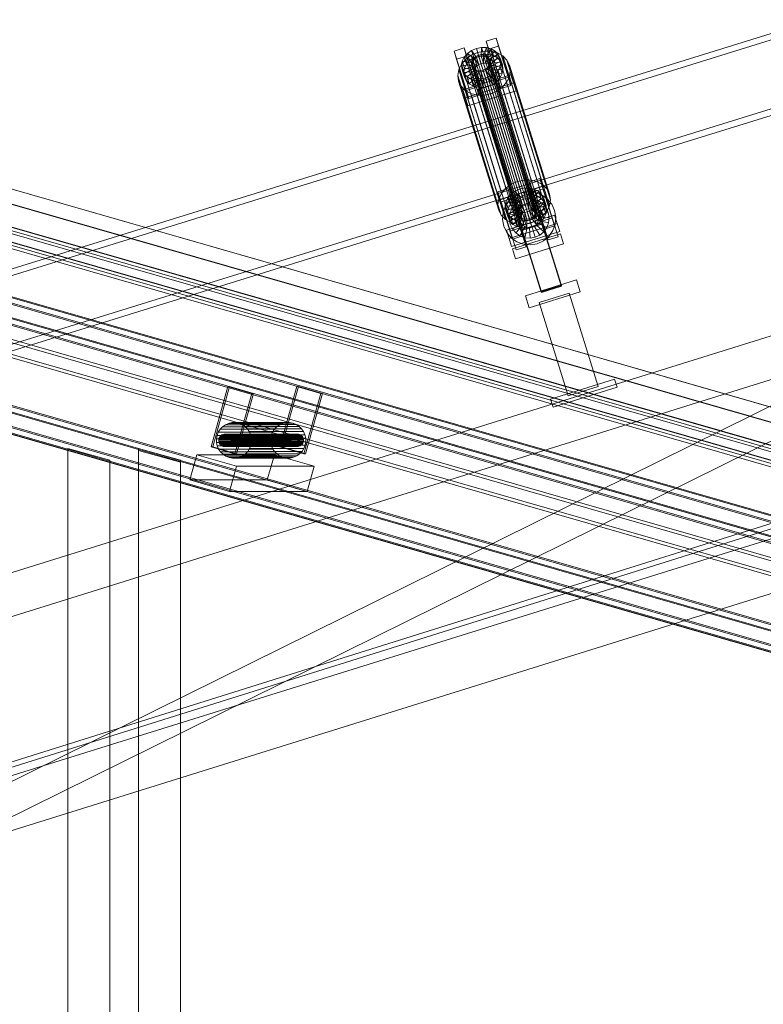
# Model space of a CAD drawing. Header units: millimetres. Extents: x -2233 to 61924, y -68080 to 6847.
# Tile 716 of 1022: x 20576 to 21286, y 1570 to 2510. Entities that reach past the tile are written whole.
import ezdxf

# ---------------------------------------------------------------- set-up
doc = ezdxf.new("R2010")
doc.units = ezdxf.units.MM
for name, color, linetype, lineweight in [('COTAS_P', 1, 'Continuous', 0), ('lateral_C02', 7, 'Continuous', 0), ('lateral_C10', 7, 'Continuous', 0)]:
    doc.layers.add(name, color=color, linetype=linetype, lineweight=lineweight)
doc.dimstyles.new('R19_100', dxfattribs={"dimtxt": 250, "dimasz": 150, "dimexe": 150, "dimexo": 80, "dimgap": 100, "dimtad": 1, "dimtih": 1, "dimtoh": 1, "dimdsep": 46, "dimcen": 0.09, "dimadec": 0, "dimazin": 0, "dimtfac": 1, "dimtdec": 4, "dimtofl": 0, "dimtmove": 0, "dimatfit": 3, "dimfxl": 1, "dimtolj": 1, "dimtzin": 0, "dimarcsym": 0})

# ---------------------------------------------------------------- blocks, each defined once
blk = doc.blocks.new('DIM_R27_4')
at = {"layer": 'COTAS_P'}
for p, q in [((15248.37, 1279.09), (24311.82, 4109.09)), ((24311.82, 4109.09), (24155.23, 4107.34)), ((24311.82, 4109.09), (24182.05, 4021.43)), ((24580.07, 3250), (24311.82, 4109.09)), ((15248.37, 1279.09), (15378.14, 1366.76)), ((15248.37, 1279.09), (15404.97, 1280.85)), ((15516.62, 420), (15248.37, 1279.09))]:
    blk.add_line(p, q, dxfattribs=at)
blk.add_text('9495 P', height=250, rotation=17.34062, dxfattribs=at).set_placement((19750.29, 2789.55))

msp = doc.modelspace()

# ---------------------------------------------------------------- linework, layer by layer
at = {"layer": 'lateral_C02'}
for p, q in [((15575.415, 232.817), (24634.01, 3078.273)), ((15576.913, 228.047), (24635.508, 3073.503)), ((21968.557, 2706.282), (21032.6, 2415.788)), ((21034.379, 2410.057), (21970.336, 2700.552)), ((21053.003, 2350.052), (21988.96, 2640.547)), ((21990.738, 2634.816), (21054.781, 2344.322)), ((21021.273, 2489.231), (21030.818, 2492.212)), ((21030.818, 2492.212), (21033.199, 2484.543)), ((21042.569, 2454.69), (21030.818, 2492.212)), ((20990.727, 2479.694), (21000.273, 2482.674)), ((21000.273, 2482.674), (21002.653, 2475.005)), ((21012.023, 2445.152), (21000.273, 2482.674)), ((21007.386, 2480.306), (21011.922, 2482.278)), ((21011.922, 2482.278), (21016.775, 2483.238)), ((21014.37, 2474.461), (21011.922, 2482.278)), ((21011.922, 2482.278), (21013.962, 2475.705)), ((21016.669, 2474.916), (21016.775, 2483.238)), ((21016.775, 2483.238), (21021.613, 2483.12)), ((21016.775, 2483.238), (21018.815, 2476.664)), ((21018.961, 2474.86), (21021.613, 2483.12)), ((21021.09, 2474.297), (21026.109, 2481.932)), ((21023.653, 2481.562), (21021.273, 2489.231)), ((21021.273, 2489.231), (21033.023, 2451.709)), ((21021.613, 2483.12), (21026.109, 2481.932)), ((21021.613, 2483.12), (21023.654, 2476.546)), ((21033.199, 2484.543), (21023.653, 2481.562)), ((21026.109, 2481.932), (21029.954, 2479.756)), ((21026.109, 2481.932), (21028.149, 2475.359)), ((21033.199, 2484.543), (21044.949, 2447.02)), ((20993.108, 2472.025), (20990.727, 2479.694)), ((20990.727, 2479.694), (21002.478, 2442.171)), ((21002.653, 2475.005), (20993.108, 2472.025)), ((20998.541, 2469.948), (21000.46, 2473.924)), ((21000.46, 2473.924), (21003.477, 2477.457)), ((21008.941, 2470.504), (21000.46, 2473.924)), ((21000.46, 2473.924), (21002.5, 2467.35)), ((21001.786, 2472.071), (21007.012, 2475.881)), ((21002.653, 2475.005), (21014.404, 2437.483)), ((21003.477, 2477.457), (21007.386, 2480.306)), ((21010.37, 2472.177), (21003.477, 2477.457)), ((21003.477, 2477.457), (21005.517, 2470.883)), ((21009.427, 2473.733), (21005.517, 2470.883)), ((21007.012, 2475.881), (21013.076, 2478.516)), ((21007.012, 2475.881), (21045.267, 2352.626)), ((21012.222, 2473.527), (21007.386, 2480.306)), ((21007.386, 2480.306), (21009.427, 2473.733)), ((21008.601, 2471.599), (21010.03, 2473.273)), ((21013.962, 2475.705), (21009.427, 2473.733)), ((21009.427, 2473.733), (21014.262, 2466.953)), ((21010.03, 2473.273), (21011.882, 2474.623)), ((21010.03, 2473.273), (21054.405, 2330.298)), ((21012.222, 2473.527), (21010.37, 2472.177)), ((21011.882, 2474.623), (21014.03, 2475.557)), ((21011.882, 2474.623), (21056.257, 2331.647)), ((21014.37, 2474.461), (21012.222, 2473.527)), ((21014.262, 2466.953), (21012.222, 2473.527)), ((21013.076, 2478.516), (21019.563, 2479.799)), ((21013.076, 2478.516), (21051.33, 2355.262)), ((21018.815, 2476.664), (21013.962, 2475.705)), ((21013.962, 2475.705), (21016.41, 2467.887)), ((21014.03, 2475.557), (21016.329, 2476.011)), ((21014.03, 2475.557), (21058.405, 2332.581)), ((21016.669, 2474.916), (21014.37, 2474.461)), ((21016.41, 2467.887), (21014.37, 2474.461)), ((21016.329, 2476.011), (21018.621, 2475.955)), ((21016.329, 2476.011), (21060.704, 2333.036)), ((21018.961, 2474.86), (21016.669, 2474.916)), ((21018.709, 2468.342), (21016.669, 2474.916)), ((21018.621, 2475.955), (21020.75, 2475.393)), ((21018.621, 2475.955), (21062.996, 2332.98)), ((21018.815, 2476.664), (21018.709, 2468.342)), ((21023.654, 2476.546), (21018.815, 2476.664)), ((21021.09, 2474.297), (21018.961, 2474.86)), ((21021.001, 2468.286), (21018.961, 2474.86)), ((21019.563, 2479.799), (21026.031, 2479.642)), ((21019.563, 2479.799), (21057.817, 2356.545)), ((21020.75, 2475.393), (21022.572, 2474.362)), ((21020.75, 2475.393), (21065.126, 2332.417)), ((21023.654, 2476.546), (21021.001, 2468.286)), ((21022.912, 2473.266), (21021.09, 2474.297)), ((21023.13, 2467.724), (21021.09, 2474.297)), ((21022.572, 2474.362), (21023.961, 2472.933)), ((21022.572, 2474.362), (21066.947, 2331.387)), ((21022.912, 2473.266), (21029.954, 2479.756)), ((21024.301, 2471.838), (21022.912, 2473.266)), ((21024.952, 2466.693), (21022.912, 2473.266)), ((21028.149, 2475.359), (21023.13, 2467.724)), ((21035.404, 2444.04), (21023.653, 2481.562)), ((21028.149, 2475.359), (21023.654, 2476.546)), ((21023.961, 2472.933), (21024.824, 2471.204)), ((21023.961, 2472.933), (21068.337, 2329.958)), ((21024.301, 2471.838), (21032.888, 2476.74)), ((21031.995, 2473.183), (21024.952, 2466.693)), ((21034.71, 2473.089), (21025.164, 2470.108)), ((21026.031, 2479.642), (21032.041, 2478.054)), ((21026.031, 2479.642), (21064.286, 2356.387)), ((21031.995, 2473.183), (21028.149, 2475.359)), ((21029.954, 2479.756), (21032.888, 2476.74)), ((21029.954, 2479.756), (21031.995, 2473.183)), ((21034.928, 2470.166), (21031.995, 2473.183)), ((21032.041, 2478.054), (21037.182, 2475.145)), ((21032.041, 2478.054), (21070.296, 2354.799)), ((21032.888, 2476.74), (21034.71, 2473.089)), ((21032.888, 2476.74), (21034.928, 2470.166)), ((21036.75, 2466.515), (21034.71, 2473.089)), ((21034.71, 2473.089), (21035.296, 2469.051)), ((21037.182, 2475.145), (21041.104, 2471.112)), ((21037.182, 2475.145), (21075.437, 2351.89)), ((21004.858, 2434.502), (20993.108, 2472.025)), ((20995.187, 2462.032), (20997.753, 2467.348)), ((20997.753, 2467.348), (21001.786, 2472.071)), ((20997.753, 2467.348), (21036.007, 2344.093)), ((20997.851, 2465.8), (20998.541, 2469.948)), ((21007.705, 2466.655), (20997.851, 2465.8)), ((20997.851, 2465.8), (20999.891, 2459.226)), ((20998.437, 2461.763), (20997.851, 2465.8)), ((21007.982, 2464.743), (20998.437, 2461.763)), ((21008.032, 2468.62), (20998.541, 2469.948)), ((20998.541, 2469.948), (21000.581, 2463.374)), ((21000.581, 2463.374), (20999.891, 2459.226)), ((21008.845, 2463.014), (21000.259, 2458.111)), ((21002.5, 2467.35), (21000.581, 2463.374)), ((21000.581, 2463.374), (21010.072, 2462.047)), ((21001.786, 2472.071), (21040.041, 2348.816)), ((21005.517, 2470.883), (21002.5, 2467.35)), ((21002.5, 2467.35), (21010.981, 2463.93)), ((21005.517, 2470.883), (21012.41, 2465.604)), ((21007.365, 2467.751), (21007.692, 2469.716)), ((21007.642, 2465.839), (21007.365, 2467.751)), ((21007.365, 2467.751), (21051.74, 2324.776)), ((21008.505, 2464.109), (21007.642, 2465.839)), ((21007.642, 2465.839), (21052.018, 2322.863)), ((21007.692, 2469.716), (21008.601, 2471.599)), ((21007.692, 2469.716), (21052.067, 2326.741)), ((21008.032, 2468.62), (21007.705, 2466.655)), ((21009.745, 2460.082), (21007.705, 2466.655)), ((21007.705, 2466.655), (21007.982, 2464.743)), ((21010.023, 2458.17), (21007.982, 2464.743)), ((21007.982, 2464.743), (21008.845, 2463.014)), ((21008.941, 2470.504), (21008.032, 2468.62)), ((21010.072, 2462.047), (21008.032, 2468.62)), ((21009.895, 2462.68), (21008.505, 2464.109)), ((21008.505, 2464.109), (21052.881, 2321.134)), ((21008.601, 2471.599), (21052.976, 2328.624)), ((21010.886, 2456.44), (21008.845, 2463.014)), ((21008.845, 2463.014), (21010.235, 2461.585)), ((21010.37, 2472.177), (21008.941, 2470.504)), ((21010.981, 2463.93), (21008.941, 2470.504)), ((21010.072, 2462.047), (21010.981, 2463.93)), ((21012.41, 2465.604), (21010.37, 2472.177)), ((21010.981, 2463.93), (21012.41, 2465.604)), ((21012.41, 2465.604), (21014.262, 2466.953)), ((21014.262, 2466.953), (21016.41, 2467.887)), ((21016.41, 2467.887), (21018.709, 2468.342)), ((21018.709, 2468.342), (21021.001, 2468.286)), ((21022.437, 2463.77), (21020.585, 2462.42)), ((21021.001, 2468.286), (21023.13, 2467.724)), ((21023.866, 2465.443), (21022.437, 2463.77)), ((21022.437, 2463.77), (21066.812, 2320.794)), ((21022.777, 2462.674), (21024.206, 2464.348)), ((21023.13, 2467.724), (21024.952, 2466.693)), ((21024.775, 2467.327), (21023.866, 2465.443)), ((21023.866, 2465.443), (21068.241, 2322.468)), ((21024.206, 2464.348), (21025.115, 2466.231)), ((21024.206, 2464.348), (21032.687, 2460.928)), ((21026.246, 2457.774), (21024.206, 2464.348)), ((21025.164, 2470.108), (21024.301, 2471.838)), ((21026.342, 2465.264), (21024.301, 2471.838)), ((21025.102, 2469.291), (21024.775, 2467.327)), ((21024.775, 2467.327), (21069.15, 2324.351)), ((21024.824, 2471.204), (21025.102, 2469.291)), ((21069.2, 2328.228), (21024.824, 2471.204)), ((21024.952, 2466.693), (21026.342, 2465.264)), ((21025.102, 2469.291), (21069.477, 2326.316)), ((21025.115, 2466.231), (21025.442, 2468.196)), ((21025.115, 2466.231), (21034.606, 2464.904)), ((21027.155, 2459.657), (21025.115, 2466.231)), ((21025.164, 2470.108), (21027.204, 2463.534)), ((21025.442, 2468.196), (21025.164, 2470.108)), ((21025.442, 2468.196), (21035.296, 2469.051)), ((21027.482, 2461.622), (21025.442, 2468.196)), ((21034.928, 2470.166), (21026.342, 2465.264)), ((21026.342, 2465.264), (21027.204, 2463.534)), ((21027.204, 2463.534), (21036.75, 2466.515)), ((21027.204, 2463.534), (21027.482, 2461.622)), ((21034.606, 2464.904), (21032.687, 2460.928)), ((21035.296, 2469.051), (21034.606, 2464.904)), ((21034.606, 2464.904), (21036.646, 2458.33)), ((21036.75, 2466.515), (21034.928, 2470.166)), ((21035.296, 2469.051), (21037.336, 2462.478)), ((21037.336, 2462.478), (21036.75, 2466.515)), ((21041.104, 2471.112), (21043.539, 2466.231)), ((21041.104, 2471.112), (21079.358, 2347.858)), ((21043.539, 2466.231), (21044.322, 2460.834)), ((21081.794, 2342.977), (21043.539, 2466.231)), ((20994.265, 2456.487), (20995.187, 2462.032)), ((20995.048, 2451.09), (20994.265, 2456.487)), ((20994.265, 2456.487), (21032.52, 2333.233)), ((20995.187, 2462.032), (21033.442, 2338.778)), ((20998.437, 2461.763), (21000.477, 2455.189)), ((21000.259, 2458.111), (20998.437, 2461.763)), ((20999.125, 2442.841), (21044.943, 2457.147)), ((20999.891, 2459.226), (21009.745, 2460.082)), ((20999.891, 2459.226), (21000.477, 2455.189)), ((21000.259, 2458.111), (21002.299, 2451.538)), ((21003.192, 2455.095), (21000.259, 2458.111)), ((21000.477, 2455.189), (21010.023, 2458.17)), ((21000.477, 2455.189), (21002.299, 2451.538)), ((21002.299, 2451.538), (21010.886, 2456.44)), ((21010.235, 2461.585), (21003.192, 2455.095)), ((21003.192, 2455.095), (21005.233, 2448.521)), ((21007.038, 2452.919), (21003.192, 2455.095)), ((21005.233, 2448.521), (21012.275, 2455.011)), ((21012.056, 2460.554), (21007.038, 2452.919)), ((21009.078, 2446.345), (21014.097, 2453.98)), ((21009.745, 2460.082), (21010.072, 2462.047)), ((21010.023, 2458.17), (21009.745, 2460.082)), ((21011.716, 2461.65), (21009.895, 2462.68)), ((21009.895, 2462.68), (21054.27, 2319.705)), ((21010.886, 2456.44), (21010.023, 2458.17)), ((21012.275, 2455.011), (21010.235, 2461.585)), ((21010.235, 2461.585), (21012.056, 2460.554)), ((21012.275, 2455.011), (21010.886, 2456.44)), ((21014.186, 2459.991), (21011.533, 2451.731)), ((21013.846, 2461.087), (21011.716, 2461.65)), ((21011.716, 2461.65), (21056.092, 2318.674)), ((21014.097, 2453.98), (21012.056, 2460.554)), ((21012.056, 2460.554), (21014.186, 2459.991)), ((21014.097, 2453.98), (21012.275, 2455.011)), ((21013.573, 2445.158), (21016.226, 2453.418)), ((21016.138, 2461.031), (21013.846, 2461.087)), ((21013.846, 2461.087), (21058.221, 2318.112)), ((21016.226, 2453.418), (21014.097, 2453.98)), ((21016.226, 2453.418), (21014.186, 2459.991)), ((21014.186, 2459.991), (21016.478, 2459.936)), ((21018.436, 2461.486), (21016.138, 2461.031)), ((21016.138, 2461.031), (21060.513, 2318.056)), ((21018.518, 2453.362), (21016.226, 2453.418)), ((21016.478, 2459.936), (21016.372, 2451.613)), ((21016.478, 2459.936), (21018.777, 2460.39)), ((21018.518, 2453.362), (21016.478, 2459.936)), ((21020.585, 2462.42), (21018.436, 2461.486)), ((21018.436, 2461.486), (21062.812, 2318.51)), ((21020.817, 2453.817), (21018.518, 2453.362)), ((21018.777, 2460.39), (21020.925, 2461.324)), ((21018.777, 2460.39), (21021.225, 2452.573)), ((21020.817, 2453.817), (21018.777, 2460.39)), ((21020.585, 2462.42), (21064.96, 2319.444)), ((21022.965, 2454.751), (21020.817, 2453.817)), ((21023.265, 2445.999), (21020.817, 2453.817)), ((21020.925, 2461.324), (21022.777, 2462.674)), ((21020.925, 2461.324), (21025.76, 2454.545)), ((21022.965, 2454.751), (21020.925, 2461.324)), ((21025.76, 2454.545), (21021.225, 2452.573)), ((21022.777, 2462.674), (21029.67, 2457.394)), ((21024.817, 2456.1), (21022.777, 2462.674)), ((21024.817, 2456.1), (21022.965, 2454.751)), ((21027.8, 2447.971), (21022.965, 2454.751)), ((21026.246, 2457.774), (21024.817, 2456.1)), ((21031.71, 2450.821), (21024.817, 2456.1)), ((21029.67, 2457.394), (21025.76, 2454.545)), ((21025.76, 2454.545), (21027.8, 2447.971)), ((21027.155, 2459.657), (21026.246, 2457.774)), ((21034.727, 2454.354), (21026.246, 2457.774)), ((21027.482, 2461.622), (21027.155, 2459.657)), ((21036.646, 2458.33), (21027.155, 2459.657)), ((21037.336, 2462.478), (21027.482, 2461.622)), ((21032.687, 2460.928), (21029.67, 2457.394)), ((21029.67, 2457.394), (21031.71, 2450.821)), ((21031.71, 2450.821), (21034.727, 2454.354)), ((21032.687, 2460.928), (21034.727, 2454.354)), ((21042.569, 2454.69), (21033.023, 2451.709)), ((21034.727, 2454.354), (21036.646, 2458.33)), ((21036.646, 2458.33), (21037.336, 2462.478)), ((21043.4, 2455.289), (21040.835, 2449.974)), ((21044.949, 2447.02), (21042.569, 2454.69)), ((21044.322, 2460.834), (21043.4, 2455.289)), ((21043.4, 2455.289), (21081.655, 2332.035)), ((21044.322, 2460.834), (21082.577, 2337.58)), ((21044.943, 2457.147), (21047.323, 2449.478)), ((21047.391, 2449.33), (21044.943, 2457.147)), ((20997.484, 2446.209), (20995.048, 2451.09)), ((20995.048, 2451.09), (21033.303, 2327.836)), ((21001.405, 2442.177), (20997.484, 2446.209)), ((20997.484, 2446.209), (21035.738, 2322.955)), ((21047.323, 2449.478), (21001.505, 2435.171)), ((21047.391, 2449.33), (21001.573, 2435.023)), ((21002.299, 2451.538), (21005.233, 2448.521)), ((21012.023, 2445.152), (21002.478, 2442.171)), ((21005.233, 2448.521), (21009.078, 2446.345)), ((21007.038, 2452.919), (21009.078, 2446.345)), ((21011.533, 2451.731), (21007.038, 2452.919)), ((21009.078, 2446.345), (21013.573, 2445.158)), ((21011.533, 2451.731), (21013.573, 2445.158)), ((21016.372, 2451.613), (21011.533, 2451.731)), ((21014.404, 2437.483), (21012.023, 2445.152)), ((21013.573, 2445.158), (21018.412, 2445.04)), ((21013.64, 2443.3), (21032.731, 2449.262)), ((21032.807, 2449.018), (21013.716, 2443.057)), ((21021.225, 2452.573), (21016.372, 2451.613)), ((21016.372, 2451.613), (21018.412, 2445.04)), ((21018.412, 2445.04), (21018.518, 2453.362)), ((21018.412, 2445.04), (21023.265, 2445.999)), ((21021.225, 2452.573), (21023.265, 2445.999)), ((21023.265, 2445.999), (21027.8, 2447.971)), ((21027.8, 2447.971), (21031.71, 2450.821)), ((21036.801, 2445.251), (21031.575, 2441.441)), ((21032.731, 2449.262), (21032.807, 2449.018)), ((21093.124, 2255.857), (21032.731, 2449.262)), ((21032.807, 2449.018), (21093.2, 2255.613)), ((21033.023, 2451.709), (21035.404, 2444.04)), ((21035.404, 2444.04), (21044.949, 2447.02)), ((21040.835, 2449.974), (21036.801, 2445.251)), ((21036.801, 2445.251), (21075.056, 2321.996)), ((21040.835, 2449.974), (21079.089, 2326.719)), ((21047.323, 2449.478), (21049.771, 2441.661)), ((21049.771, 2441.661), (21047.391, 2449.33)), ((21001.505, 2435.171), (20999.125, 2442.841)), ((20999.125, 2442.841), (21001.573, 2435.023)), ((21006.546, 2439.268), (21001.405, 2442.177)), ((21001.405, 2442.177), (21039.66, 2318.922)), ((21003.953, 2427.354), (21001.505, 2435.171)), ((21001.573, 2435.023), (21003.953, 2427.354)), ((21002.478, 2442.171), (21004.858, 2434.502)), ((21003.953, 2427.354), (21049.771, 2441.661)), ((21004.858, 2434.502), (21014.404, 2437.483)), ((21012.556, 2437.68), (21006.546, 2439.268)), ((21006.546, 2439.268), (21044.801, 2316.013)), ((21019.025, 2437.522), (21012.556, 2437.68)), ((21012.556, 2437.68), (21050.811, 2314.426)), ((21013.716, 2443.057), (21013.64, 2443.3)), ((21074.033, 2249.895), (21013.64, 2443.3)), ((21074.109, 2249.652), (21013.716, 2443.057)), ((21025.512, 2438.805), (21019.025, 2437.522)), ((21019.025, 2437.522), (21057.279, 2314.268)), ((21031.575, 2441.441), (21025.512, 2438.805)), ((21025.512, 2438.805), (21063.766, 2315.551)), ((21031.575, 2441.441), (21069.83, 2318.187)), ((21032.6, 2415.788), (20096.643, 2125.293)), ((20098.422, 2119.563), (21034.379, 2410.057)), ((21053.003, 2350.052), (21032.6, 2415.788)), ((21032.6, 2415.788), (21034.379, 2410.057)), ((21034.379, 2410.057), (21054.781, 2344.322)), ((20117.046, 2059.557), (21053.003, 2350.052)), ((21045.267, 2352.626), (21040.041, 2348.816)), ((21051.33, 2355.262), (21045.267, 2352.626)), ((21057.817, 2356.545), (21051.33, 2355.262)), ((21064.286, 2356.387), (21057.817, 2356.545)), ((21062.928, 2355.021), (21072.473, 2358.001)), ((21065.308, 2347.352), (21062.928, 2355.021)), ((21062.928, 2355.021), (21074.679, 2317.498)), ((21070.296, 2354.799), (21064.286, 2356.387)), ((21074.854, 2350.332), (21065.308, 2347.352)), ((21075.437, 2351.89), (21070.296, 2354.799)), ((21072.473, 2358.001), (21074.854, 2350.332)), ((21084.224, 2320.479), (21072.473, 2358.001)), ((21074.854, 2350.332), (21086.604, 2312.81)), ((21079.358, 2347.858), (21075.437, 2351.89)), ((21054.781, 2344.322), (20118.824, 2053.827)), ((21032.382, 2345.483), (21041.928, 2348.464)), ((21034.763, 2337.814), (21032.382, 2345.483)), ((21032.382, 2345.483), (21044.133, 2307.961)), ((21036.007, 2344.093), (21033.442, 2338.778)), ((21044.308, 2340.795), (21034.763, 2337.814)), ((21040.041, 2348.816), (21036.007, 2344.093)), ((21041.928, 2348.464), (21044.308, 2340.795)), ((21053.678, 2310.941), (21041.928, 2348.464)), ((21042.115, 2339.713), (21045.132, 2343.246)), ((21043.673, 2337.288), (21048.764, 2341.536)), ((21044.308, 2340.795), (21056.059, 2303.272)), ((21045.132, 2343.246), (21049.042, 2346.096)), ((21052.025, 2337.967), (21045.132, 2343.246)), ((21045.132, 2343.246), (21047.172, 2336.673)), ((21048.764, 2341.536), (21054.781, 2344.322)), ((21049.042, 2346.096), (21053.577, 2348.068)), ((21053.877, 2339.317), (21049.042, 2346.096)), ((21049.042, 2346.096), (21051.082, 2339.522)), ((21055.617, 2341.494), (21051.082, 2339.522)), ((21053.577, 2348.068), (21058.43, 2349.027)), ((21056.025, 2340.251), (21053.577, 2348.068)), ((21053.577, 2348.068), (21055.617, 2341.494)), ((21054.781, 2344.322), (21061.314, 2345.455)), ((21060.47, 2342.454), (21055.617, 2341.494)), ((21055.617, 2341.494), (21058.065, 2333.677)), ((21058.324, 2340.705), (21056.025, 2340.251)), ((21058.324, 2340.705), (21058.43, 2349.027)), ((21060.616, 2340.649), (21058.324, 2340.705)), ((21060.364, 2334.131), (21058.324, 2340.705)), ((21058.43, 2349.027), (21063.269, 2348.909)), ((21058.43, 2349.027), (21060.47, 2342.454)), ((21060.47, 2342.454), (21060.364, 2334.131)), ((21065.309, 2342.336), (21060.47, 2342.454)), ((21060.616, 2340.649), (21063.269, 2348.909)), ((21062.745, 2340.087), (21060.616, 2340.649)), ((21062.656, 2334.076), (21060.616, 2340.649)), ((21061.314, 2345.455), (21067.918, 2344.859)), ((21065.309, 2342.336), (21062.656, 2334.076)), ((21062.745, 2340.087), (21067.764, 2347.722)), ((21063.269, 2348.909), (21067.764, 2347.722)), ((21063.269, 2348.909), (21065.309, 2342.336)), ((21064.567, 2339.056), (21071.609, 2345.546)), ((21069.804, 2341.148), (21064.785, 2333.513)), ((21077.059, 2309.829), (21065.308, 2347.352)), ((21069.804, 2341.148), (21065.309, 2342.336)), ((21065.956, 2337.627), (21074.543, 2342.529)), ((21065.997, 2345.309), (21075.542, 2348.29)), ((21065.997, 2345.309), (21080.303, 2299.491)), ((21067.764, 2347.722), (21071.609, 2345.546)), ((21067.764, 2347.722), (21069.804, 2341.148)), ((21067.918, 2344.859), (21074.143, 2342.573)), ((21073.65, 2338.972), (21069.804, 2341.148)), ((21071.609, 2345.546), (21074.543, 2342.529)), ((21071.609, 2345.546), (21073.65, 2338.972)), ((21074.143, 2342.573), (21079.564, 2338.755)), ((21074.543, 2342.529), (21076.365, 2338.878)), ((21074.543, 2342.529), (21076.583, 2335.956)), ((21089.849, 2302.471), (21075.542, 2348.29)), ((21081.794, 2342.977), (21079.358, 2347.858)), ((21082.577, 2337.58), (21081.794, 2342.977)), ((21033.442, 2338.778), (21032.52, 2333.233)), ((21032.52, 2333.233), (21033.303, 2327.836)), ((21046.513, 2300.292), (21034.763, 2337.814)), ((21035.451, 2335.772), (21044.997, 2338.752)), ((21035.451, 2335.772), (21049.758, 2289.953)), ((21037.569, 2325.643), (21039.854, 2331.867)), ((21039.506, 2331.589), (21040.196, 2335.737)), ((21049.36, 2332.445), (21039.506, 2331.589)), ((21039.506, 2331.589), (21041.546, 2325.016)), ((21040.092, 2327.552), (21039.506, 2331.589)), ((21039.854, 2331.867), (21043.673, 2337.288)), ((21040.196, 2335.737), (21042.115, 2339.713)), ((21049.687, 2334.41), (21040.196, 2335.737)), ((21040.196, 2335.737), (21042.236, 2329.164)), ((21050.596, 2336.293), (21042.115, 2339.713)), ((21042.115, 2339.713), (21044.155, 2333.14)), ((21044.155, 2333.14), (21042.236, 2329.164)), ((21047.172, 2336.673), (21044.155, 2333.14)), ((21044.155, 2333.14), (21052.636, 2329.72)), ((21059.303, 2292.934), (21044.997, 2338.752)), ((21045.523, 2328.896), (21048.379, 2332.951)), ((21051.082, 2339.522), (21047.172, 2336.673)), ((21047.172, 2336.673), (21054.065, 2331.393)), ((21048.379, 2332.951), (21052.188, 2336.129)), ((21055.733, 2326.175), (21048.379, 2332.951)), ((21049.687, 2334.41), (21049.36, 2332.445)), ((21051.4, 2325.871), (21049.36, 2332.445)), ((21049.36, 2332.445), (21049.637, 2330.533)), ((21050.596, 2336.293), (21049.687, 2334.41)), ((21051.727, 2327.836), (21049.687, 2334.41)), ((21052.025, 2337.967), (21050.596, 2336.293)), ((21052.636, 2329.72), (21050.596, 2336.293)), ((21051.082, 2339.522), (21055.917, 2332.743)), ((21053.877, 2339.317), (21052.025, 2337.967)), ((21054.065, 2331.393), (21052.025, 2337.967)), ((21052.188, 2336.129), (21056.689, 2338.212)), ((21057.537, 2327.68), (21052.188, 2336.129)), ((21052.636, 2329.72), (21054.065, 2331.393)), ((21056.025, 2340.251), (21053.877, 2339.317)), ((21055.917, 2332.743), (21053.877, 2339.317)), ((21054.065, 2331.393), (21055.917, 2332.743)), ((21056.257, 2331.647), (21054.405, 2330.298)), ((21055.917, 2332.743), (21058.065, 2333.677)), ((21058.065, 2333.677), (21056.025, 2340.251)), ((21058.405, 2332.581), (21056.257, 2331.647)), ((21056.689, 2338.212), (21061.576, 2339.06)), ((21059.669, 2328.667), (21056.689, 2338.212)), ((21058.065, 2333.677), (21060.364, 2334.131)), ((21060.704, 2333.036), (21058.405, 2332.581)), ((21060.364, 2334.131), (21062.656, 2334.076)), ((21062.996, 2332.98), (21060.704, 2333.036)), ((21061.984, 2329.069), (21061.576, 2339.06)), ((21061.576, 2339.06), (21066.516, 2338.614)), ((21062.656, 2334.076), (21064.785, 2333.513)), ((21064.567, 2339.056), (21062.745, 2340.087)), ((21064.785, 2333.513), (21062.745, 2340.087)), ((21065.126, 2332.417), (21062.996, 2332.98)), ((21064.324, 2328.857), (21066.516, 2338.614)), ((21065.956, 2337.627), (21064.567, 2339.056)), ((21066.607, 2332.482), (21064.567, 2339.056)), ((21064.785, 2333.513), (21066.607, 2332.482)), ((21066.947, 2331.387), (21065.126, 2332.417)), ((21065.861, 2330.137), (21066.77, 2332.02)), ((21066.819, 2335.898), (21065.956, 2337.627)), ((21067.997, 2331.053), (21065.956, 2337.627)), ((21066.516, 2338.614), (21071.172, 2336.905)), ((21066.53, 2328.048), (21071.172, 2336.905)), ((21073.65, 2338.972), (21066.607, 2332.482)), ((21066.607, 2332.482), (21067.997, 2331.053)), ((21066.77, 2332.02), (21067.097, 2333.985)), ((21066.77, 2332.02), (21076.261, 2330.693)), ((21068.81, 2325.447), (21066.77, 2332.02)), ((21076.365, 2338.878), (21066.819, 2335.898)), ((21066.819, 2335.898), (21068.86, 2329.324)), ((21067.097, 2333.985), (21066.819, 2335.898)), ((21068.337, 2329.958), (21066.947, 2331.387)), ((21067.097, 2333.985), (21076.951, 2334.841)), ((21069.137, 2327.412), (21067.097, 2333.985)), ((21076.583, 2335.956), (21067.997, 2331.053)), ((21068.451, 2326.695), (21075.227, 2334.049)), ((21068.86, 2329.324), (21078.405, 2332.304)), ((21071.172, 2336.905), (21075.227, 2334.049)), ((21076.583, 2335.956), (21073.65, 2338.972)), ((21075.227, 2334.049), (21078.405, 2330.24)), ((21076.951, 2334.841), (21076.261, 2330.693)), ((21078.405, 2332.304), (21076.365, 2338.878)), ((21076.365, 2338.878), (21076.951, 2334.841)), ((21078.405, 2332.304), (21076.583, 2335.956)), ((21076.951, 2334.841), (21078.991, 2328.267)), ((21078.991, 2328.267), (21078.405, 2332.304)), ((21079.089, 2326.719), (21081.655, 2332.035)), ((21079.564, 2338.755), (21083.812, 2333.664)), ((21081.655, 2332.035), (21082.577, 2337.58)), ((21083.812, 2333.664), (21086.597, 2327.647)), ((21033.303, 2327.836), (21035.738, 2322.955)), ((21035.738, 2322.955), (21039.66, 2318.922)), ((21036.973, 2319.039), (21037.569, 2325.643)), ((21049.637, 2330.533), (21040.092, 2327.552)), ((21040.092, 2327.552), (21042.132, 2320.979)), ((21041.914, 2323.901), (21040.092, 2327.552)), ((21040.78, 2308.63), (21086.598, 2322.937)), ((21042.236, 2329.164), (21041.546, 2325.016)), ((21041.546, 2325.016), (21051.4, 2325.871)), ((21041.546, 2325.016), (21042.132, 2320.979)), ((21050.5, 2328.803), (21041.914, 2323.901)), ((21041.914, 2323.901), (21043.954, 2317.327)), ((21044.847, 2320.884), (21041.914, 2323.901)), ((21042.132, 2320.979), (21051.678, 2323.959)), ((21042.236, 2329.164), (21051.727, 2327.836)), ((21043.368, 2319.3), (21043.814, 2324.24)), ((21043.814, 2324.24), (21045.523, 2328.896)), ((21053.571, 2322.048), (21043.814, 2324.24)), ((21043.954, 2317.327), (21052.541, 2322.23)), ((21051.89, 2327.374), (21044.847, 2320.884)), ((21054.38, 2324.254), (21045.523, 2328.896)), ((21053.712, 2326.343), (21048.693, 2318.708)), ((21051.678, 2323.959), (21049.637, 2330.533)), ((21049.637, 2330.533), (21050.5, 2328.803)), ((21052.541, 2322.23), (21050.5, 2328.803)), ((21050.5, 2328.803), (21051.89, 2327.374)), ((21051.4, 2325.871), (21051.727, 2327.836)), ((21051.678, 2323.959), (21051.4, 2325.871)), ((21052.541, 2322.23), (21051.678, 2323.959)), ((21051.727, 2327.836), (21052.636, 2329.72)), ((21052.067, 2326.741), (21051.74, 2324.776)), ((21051.74, 2324.776), (21052.018, 2322.863)), ((21053.93, 2320.801), (21051.89, 2327.374)), ((21051.89, 2327.374), (21053.712, 2326.343)), ((21052.018, 2322.863), (21052.881, 2321.134)), ((21052.976, 2328.624), (21052.067, 2326.741)), ((21053.93, 2320.801), (21052.541, 2322.23)), ((21054.405, 2330.298), (21052.976, 2328.624)), ((21055.841, 2325.781), (21053.188, 2317.521)), ((21053.359, 2319.708), (21053.571, 2322.048)), ((21053.571, 2322.048), (21054.38, 2324.254)), ((21055.752, 2319.77), (21053.712, 2326.343)), ((21053.712, 2326.343), (21055.841, 2325.781)), ((21054.38, 2324.254), (21055.733, 2326.175)), ((21055.733, 2326.175), (21057.537, 2327.68)), ((21057.881, 2319.207), (21055.841, 2325.781)), ((21055.841, 2325.781), (21058.133, 2325.725)), ((21057.537, 2327.68), (21059.669, 2328.667)), ((21058.133, 2325.725), (21058.027, 2317.403)), ((21058.133, 2325.725), (21060.432, 2326.18)), ((21060.173, 2319.151), (21058.133, 2325.725)), ((21059.669, 2328.667), (21061.984, 2329.069)), ((21060.432, 2326.18), (21062.58, 2327.114)), ((21060.432, 2326.18), (21062.88, 2318.362)), ((21062.472, 2319.606), (21060.432, 2326.18)), ((21061.984, 2329.069), (21064.324, 2328.857)), ((21062.58, 2327.114), (21064.432, 2328.463)), ((21062.58, 2327.114), (21067.415, 2320.334)), ((21064.62, 2320.54), (21062.58, 2327.114)), ((21064.324, 2328.857), (21066.53, 2328.048)), ((21064.432, 2328.463), (21065.861, 2330.137)), ((21064.432, 2328.463), (21071.325, 2323.184)), ((21066.472, 2321.89), (21064.432, 2328.463)), ((21066.472, 2321.89), (21064.62, 2320.54)), ((21065.861, 2330.137), (21074.342, 2326.717)), ((21067.901, 2323.563), (21065.861, 2330.137)), ((21067.901, 2323.563), (21066.472, 2321.89)), ((21073.365, 2316.61), (21066.472, 2321.89)), ((21066.53, 2328.048), (21068.451, 2326.695)), ((21066.812, 2320.794), (21068.241, 2322.468)), ((21071.325, 2323.184), (21067.415, 2320.334)), ((21068.81, 2325.447), (21067.901, 2323.563)), ((21076.382, 2320.143), (21067.901, 2323.563)), ((21067.997, 2331.053), (21068.86, 2329.324)), ((21068.241, 2322.468), (21069.15, 2324.351)), ((21069.2, 2328.228), (21068.337, 2329.958)), ((21068.451, 2326.695), (21069.956, 2324.891)), ((21069.137, 2327.412), (21068.81, 2325.447)), ((21078.301, 2324.119), (21068.81, 2325.447)), ((21068.86, 2329.324), (21069.137, 2327.412)), ((21078.991, 2328.267), (21069.137, 2327.412)), ((21069.15, 2324.351), (21069.477, 2326.316)), ((21069.477, 2326.316), (21069.2, 2328.228)), ((21069.83, 2318.187), (21075.056, 2321.996)), ((21069.956, 2324.891), (21078.405, 2330.24)), ((21069.956, 2324.891), (21070.943, 2322.759)), ((21080.488, 2325.739), (21070.943, 2322.759)), ((21070.943, 2322.759), (21071.344, 2320.444)), ((21074.342, 2326.717), (21071.325, 2323.184)), ((21071.325, 2323.184), (21073.365, 2316.61)), ((21076.261, 2330.693), (21074.342, 2326.717)), ((21074.342, 2326.717), (21076.382, 2320.143)), ((21075.056, 2321.996), (21079.089, 2326.719)), ((21076.261, 2330.693), (21078.301, 2324.119)), ((21076.382, 2320.143), (21078.301, 2324.119)), ((21078.301, 2324.119), (21078.991, 2328.267)), ((21078.405, 2330.24), (21080.488, 2325.739)), ((21080.488, 2325.739), (21081.336, 2320.852)), ((21086.597, 2327.647), (21087.731, 2321.113)), ((21086.598, 2322.937), (21088.978, 2315.267)), ((21089.046, 2315.119), (21086.598, 2322.937)), ((20484.747, 1955.55), (21630.207, 2313.212)), ((21038.106, 2312.506), (21036.973, 2319.039)), ((21040.892, 2306.488), (21038.106, 2312.506)), ((21039.66, 2318.922), (21044.801, 2316.013)), ((21042.132, 2320.979), (21043.954, 2317.327)), ((21088.978, 2315.267), (21043.16, 2300.961)), ((21089.046, 2315.119), (21043.228, 2300.813)), ((21053.359, 2319.708), (21043.368, 2319.3)), ((21044.215, 2314.413), (21043.368, 2319.3)), ((21043.954, 2317.327), (21046.888, 2314.311)), ((21053.761, 2317.394), (21044.215, 2314.413)), ((21046.299, 2309.912), (21044.215, 2314.413)), ((21044.801, 2316.013), (21050.811, 2314.426)), ((21044.847, 2320.884), (21046.888, 2314.311)), ((21048.693, 2318.708), (21044.847, 2320.884)), ((21054.748, 2315.261), (21046.299, 2309.912)), ((21046.888, 2314.311), (21053.93, 2320.801)), ((21046.888, 2314.311), (21050.733, 2312.135)), ((21048.693, 2318.708), (21050.733, 2312.135)), ((21053.188, 2317.521), (21048.693, 2318.708)), ((21056.253, 2313.457), (21049.477, 2306.104)), ((21050.733, 2312.135), (21055.752, 2319.77)), ((21050.811, 2314.426), (21057.279, 2314.268)), ((21052.881, 2321.134), (21054.27, 2319.705)), ((21053.188, 2317.521), (21055.229, 2310.947)), ((21058.027, 2317.403), (21053.188, 2317.521)), ((21053.761, 2317.394), (21053.359, 2319.708)), ((21054.748, 2315.261), (21053.761, 2317.394)), ((21055.752, 2319.77), (21053.93, 2320.801)), ((21054.27, 2319.705), (21056.092, 2318.674)), ((21056.253, 2313.457), (21054.748, 2315.261)), ((21055.21, 2309.364), (21074.301, 2315.326)), ((21055.229, 2310.947), (21057.881, 2319.207)), ((21074.548, 2314.533), (21055.458, 2308.571)), ((21057.881, 2319.207), (21055.752, 2319.77)), ((21056.092, 2318.674), (21058.221, 2318.112)), ((21058.174, 2312.105), (21056.253, 2313.457)), ((21057.279, 2314.268), (21063.766, 2315.551)), ((21060.173, 2319.151), (21057.881, 2319.207)), ((21062.88, 2318.362), (21058.027, 2317.403)), ((21058.027, 2317.403), (21060.067, 2310.829)), ((21058.221, 2318.112), (21060.513, 2318.056)), ((21060.067, 2310.829), (21060.173, 2319.151)), ((21062.472, 2319.606), (21060.173, 2319.151)), ((21060.513, 2318.056), (21062.812, 2318.51)), ((21064.62, 2320.54), (21062.472, 2319.606)), ((21064.92, 2311.789), (21062.472, 2319.606)), ((21062.812, 2318.51), (21064.96, 2319.444)), ((21067.415, 2320.334), (21062.88, 2318.362)), ((21062.88, 2318.362), (21064.92, 2311.789)), ((21063.766, 2315.551), (21069.83, 2318.187)), ((21069.456, 2313.761), (21064.62, 2320.54)), ((21064.92, 2311.789), (21069.456, 2313.761)), ((21064.96, 2319.444), (21066.812, 2320.794)), ((21067.166, 2312.472), (21065.034, 2311.485)), ((21068.97, 2313.977), (21067.166, 2312.472)), ((21067.166, 2312.472), (21072.516, 2304.023)), ((21067.415, 2320.334), (21069.456, 2313.761)), ((21070.323, 2315.898), (21068.97, 2313.977)), ((21068.97, 2313.977), (21076.324, 2307.201)), ((21069.456, 2313.761), (21073.365, 2316.61)), ((21071.133, 2318.104), (21070.323, 2315.898)), ((21070.323, 2315.898), (21079.181, 2311.256)), ((21071.344, 2320.444), (21071.133, 2318.104)), ((21071.133, 2318.104), (21080.89, 2315.912)), ((21071.344, 2320.444), (21081.336, 2320.852)), ((21073.365, 2316.61), (21076.382, 2320.143)), ((21074.301, 2315.326), (21074.548, 2314.533)), ((21092.81, 2256.06), (21074.301, 2315.326)), ((21074.548, 2314.533), (21093.057, 2255.268)), ((21084.224, 2320.479), (21074.679, 2317.498)), ((21074.679, 2317.498), (21077.059, 2309.829)), ((21077.059, 2309.829), (21086.604, 2312.81)), ((21080.89, 2315.912), (21079.181, 2311.256)), ((21081.336, 2320.852), (21080.89, 2315.912)), ((21086.604, 2312.81), (21084.224, 2320.479)), ((21087.134, 2314.51), (21084.849, 2308.285)), ((21087.731, 2321.113), (21087.134, 2314.51)), ((21088.978, 2315.267), (21091.426, 2307.45)), ((21091.426, 2307.45), (21089.046, 2315.119)), ((20540.683, 1768.538), (21629.513, 2307.564)), ((21043.16, 2300.961), (21040.78, 2308.63)), ((21040.78, 2308.63), (21043.228, 2300.813)), ((21045.14, 2301.397), (21040.892, 2306.488)), ((21053.678, 2310.941), (21044.133, 2307.961)), ((21044.133, 2307.961), (21046.513, 2300.292)), ((21045.608, 2293.144), (21091.426, 2307.45)), ((21046.298, 2290.968), (21092.116, 2305.275)), ((21049.477, 2306.104), (21046.299, 2309.912)), ((21046.513, 2300.292), (21056.059, 2303.272)), ((21053.532, 2303.247), (21049.477, 2306.104)), ((21050.733, 2312.135), (21055.229, 2310.947)), ((21058.174, 2312.105), (21053.532, 2303.247)), ((21058.188, 2301.538), (21053.532, 2303.247)), ((21056.059, 2303.272), (21053.678, 2310.941)), ((21055.458, 2308.571), (21055.21, 2309.364)), ((21073.719, 2250.098), (21055.21, 2309.364)), ((21055.229, 2310.947), (21060.067, 2310.829)), ((21073.966, 2249.305), (21055.458, 2308.571)), ((21060.379, 2311.295), (21058.174, 2312.105)), ((21060.379, 2311.295), (21058.188, 2301.538)), ((21060.067, 2310.829), (21064.92, 2311.789)), ((21062.719, 2311.084), (21060.379, 2311.295)), ((21065.034, 2311.485), (21062.719, 2311.084)), ((21062.719, 2311.084), (21063.128, 2301.092)), ((21065.034, 2311.485), (21068.015, 2301.94)), ((21072.516, 2304.023), (21068.015, 2301.94)), ((21076.324, 2307.201), (21072.516, 2304.023)), ((21079.181, 2311.256), (21076.324, 2307.201)), ((21084.849, 2308.285), (21081.031, 2302.864)), ((21095.097, 2295.729), (21092.116, 2305.275)), ((21045.608, 2293.144), (21043.16, 2300.961)), ((21043.228, 2300.813), (21045.608, 2293.144)), ((21050.561, 2297.579), (21045.14, 2301.397)), ((21049.278, 2281.423), (21095.097, 2295.729)), ((21056.785, 2295.294), (21050.561, 2297.579)), ((21063.389, 2294.697), (21056.785, 2295.294)), ((21063.128, 2301.092), (21058.188, 2301.538)), ((21078.752, 2301.102), (21059.661, 2295.141)), ((21073.849, 2249.704), (21059.661, 2295.141)), ((21068.015, 2301.94), (21063.128, 2301.092)), ((21069.922, 2295.83), (21063.389, 2294.697)), ((21075.94, 2298.616), (21069.922, 2295.83)), ((21081.031, 2302.864), (21075.94, 2298.616)), ((21078.752, 2301.102), (21092.94, 2255.665)), ((21080.303, 2299.491), (21089.849, 2302.471)), ((21046.298, 2290.968), (21049.278, 2281.423)), ((21049.758, 2289.953), (21059.303, 2292.934)), ((20496.669, 1917.368), (21642.129, 2275.03)), ((20553.993, 1741.652), (21642.823, 2280.678)), ((21058.851, 2246.069), (21107.342, 2261.21)), ((21092.81, 2256.06), (21073.719, 2250.098)), ((21093.057, 2255.268), (21092.81, 2256.06)), ((21110.918, 2249.755), (21107.342, 2261.21)), ((21062.427, 2234.614), (21110.918, 2249.755)), ((21071.758, 2239.623), (21100.395, 2248.565)), ((21073.719, 2250.098), (21073.966, 2249.305)), ((21092.94, 2255.665), (21073.849, 2249.704)), ((21073.966, 2249.305), (21093.057, 2255.268)), ((21093.124, 2255.857), (21074.033, 2249.895)), ((21074.033, 2249.895), (21074.109, 2249.652)), ((21074.109, 2249.652), (21093.2, 2255.613)), ((21093.2, 2255.613), (21093.124, 2255.857)), ((21128.174, 2159.599), (21100.395, 2248.565)), ((21058.851, 2246.069), (21062.427, 2234.614)), ((21071.758, 2239.623), (21099.537, 2150.657)), ((21082.714, 2147.499), (21143.805, 2166.575)), ((21146.19, 2158.938), (21143.805, 2166.575)), ((21085.098, 2139.863), (21146.19, 2158.938)), ((21099.537, 2150.657), (21128.174, 2159.599)), ((21082.714, 2147.499), (21085.098, 2139.863)), ((20539.887, 1778.958), (21685.346, 2136.62)), ((20554.789, 1731.231), (21700.249, 2088.893))]:
    msp.add_line(p, q, dxfattribs=at)
at = {"layer": 'lateral_C10'}
for p, q in [((27641.249, 301.027), (19055.13, 2768.302)), ((19055.623, 2768.302), (27641.742, 301.027)), ((27691.72, 301.027), (19105.6, 2768.302)), ((19106.094, 2768.302), (27692.213, 301.027)), ((18988.79, 2748.105), (27688.79, 248.105)), ((27689.597, 250.991), (18989.597, 2750.991)), ((27738.109, 248.105), (19038.109, 2748.105)), ((19038.916, 2750.991), (27738.916, 250.991)), ((19045.715, 2734.629), (27631.834, 267.353)), ((27632.328, 267.353), (19046.208, 2734.629)), ((19054.413, 2726.129), (27621.552, 264.308)), ((27622.359, 267.194), (19055.22, 2729.016)), ((19096.186, 2734.629), (27682.305, 267.353)), ((27682.798, 267.353), (19096.679, 2734.629)), ((27670.872, 264.308), (19103.733, 2726.129)), ((19104.54, 2729.016), (27671.679, 267.194)), ((18891.2, 2699.847), (27724.061, 161.669)), ((27725.675, 167.441), (18892.814, 2705.62)), ((18893.471, 2705.62), (27726.332, 167.441)), ((27728.171, 161.669), (18895.31, 2699.847)), ((18896.924, 2705.62), (27729.785, 167.441)), ((18961.069, 2699.847), (27793.93, 161.669)), ((27795.544, 167.441), (18962.683, 2705.62)), ((27798.04, 161.669), (18965.179, 2699.847)), ((27798.997, 167.441), (18966.136, 2705.62)), ((18966.793, 2705.62), (27799.654, 167.441)), ((27661.891, 151.895), (18961.891, 2651.895)), ((19011.21, 2651.895), (27711.21, 151.895)), ((18961.084, 2649.009), (27661.084, 149.009)), ((27710.403, 149.009), (19010.403, 2649.009)), ((27698.776, 71.232), (18865.914, 2609.41)), ((18870.024, 2609.41), (27702.886, 71.232)), ((27768.645, 71.232), (18935.784, 2609.41)), ((18939.894, 2609.41), (27772.755, 71.232)), ((18864.301, 2603.637), (27697.162, 65.459)), ((27697.819, 65.459), (18864.958, 2603.637)), ((27701.272, 65.459), (18868.411, 2603.637)), ((18934.17, 2603.637), (27767.031, 65.459)), ((18937.622, 2603.637), (27770.484, 65.459)), ((27771.141, 65.459), (18938.28, 2603.637)), ((20758.801, 2101.761), (20774.941, 2159.487)), ((20760.445, 2101.761), (20776.585, 2159.487)), ((20797.717, 2152.942), (20774.941, 2159.487)), ((20774.941, 2159.487), (20776.585, 2159.487)), ((20776.585, 2159.487), (20799.361, 2152.942)), ((20797.717, 2152.942), (20781.578, 2095.216)), ((20783.222, 2095.216), (20799.361, 2152.942)), ((20799.361, 2152.942), (20797.717, 2152.942)), ((20824.561, 2101.761), (20840.701, 2159.487)), ((20826.205, 2101.761), (20842.345, 2159.487)), ((20863.477, 2152.942), (20840.701, 2159.487)), ((20840.701, 2159.487), (20842.345, 2159.487)), ((20842.345, 2159.487), (20865.121, 2152.942)), ((20863.477, 2152.942), (20847.337, 2095.216)), ((20848.981, 2095.216), (20865.121, 2152.942)), ((20865.121, 2152.942), (20863.477, 2152.942)), ((20778.739, 2124.995), (20775.527, 2124.285)), ((20782.026, 2125.056), (20778.739, 2124.995)), ((20778.739, 2124.995), (20830.525, 2124.995)), ((20785.261, 2124.465), (20782.026, 2125.056)), ((20782.026, 2125.056), (20833.812, 2125.056)), ((20788.321, 2123.247), (20785.261, 2124.465)), ((20785.261, 2124.465), (20837.047, 2124.465)), ((20827.313, 2124.285), (20830.525, 2124.995)), ((20830.525, 2124.995), (20833.812, 2125.056)), ((20833.812, 2125.056), (20837.047, 2124.465)), ((20837.047, 2124.465), (20840.106, 2123.247)), ((20765.757, 2115.848), (20764.555, 2112.746)), ((20767.533, 2118.652), (20765.757, 2115.848)), ((20765.757, 2115.848), (20817.543, 2115.848)), ((20769.815, 2121.051), (20767.533, 2118.652)), ((20767.533, 2118.652), (20819.319, 2118.652)), ((20772.514, 2122.953), (20769.815, 2121.051)), ((20769.815, 2121.051), (20821.6, 2121.051)), ((20775.527, 2124.285), (20772.514, 2122.953)), ((20772.514, 2122.953), (20824.3, 2122.953)), ((20775.527, 2124.285), (20827.313, 2124.285)), ((20791.087, 2121.446), (20788.321, 2123.247)), ((20788.321, 2123.247), (20840.106, 2123.247)), ((20793.454, 2119.133), (20791.087, 2121.446)), ((20791.087, 2121.446), (20842.873, 2121.446)), ((20795.33, 2116.397), (20793.454, 2119.133)), ((20793.454, 2119.133), (20845.239, 2119.133)), ((20796.643, 2113.342), (20795.33, 2116.397)), ((20795.33, 2116.397), (20847.115, 2116.397)), ((20816.341, 2112.746), (20817.543, 2115.848)), ((20817.543, 2115.848), (20819.319, 2118.652)), ((20819.319, 2118.652), (20821.6, 2121.051)), ((20821.6, 2121.051), (20824.3, 2122.953)), ((20824.3, 2122.953), (20827.313, 2124.285)), ((20840.106, 2123.247), (20842.873, 2121.446)), ((20842.873, 2121.446), (20845.239, 2119.133)), ((20845.239, 2119.133), (20847.115, 2116.397)), ((20847.115, 2116.397), (20848.429, 2113.342)), ((20764.555, 2112.746), (20763.973, 2109.466)), ((20763.973, 2109.466), (20764.033, 2106.134)), ((20763.973, 2109.466), (20815.759, 2109.466)), ((20764.033, 2106.134), (20764.734, 2102.878)), ((20764.033, 2106.134), (20815.819, 2106.134)), ((20816.341, 2112.746), (20764.555, 2112.746)), ((20766.363, 2109.746), (20766.158, 2108.588)), ((20766.158, 2108.588), (20766.179, 2107.412)), ((20766.158, 2108.588), (20835.205, 2108.588)), ((20766.179, 2107.412), (20766.426, 2106.263)), ((20766.179, 2107.412), (20835.227, 2107.412)), ((20766.788, 2110.841), (20766.363, 2109.746)), ((20835.411, 2109.746), (20766.363, 2109.746)), ((20766.426, 2106.263), (20766.89, 2105.185)), ((20766.426, 2106.263), (20835.474, 2106.263)), ((20767.414, 2111.831), (20766.788, 2110.841)), ((20766.788, 2110.841), (20835.835, 2110.841)), ((20768.22, 2112.677), (20767.414, 2111.831)), ((20767.414, 2111.831), (20836.462, 2111.831)), ((20769.172, 2113.349), (20768.22, 2112.677)), ((20768.22, 2112.677), (20837.267, 2112.677)), ((20770.236, 2113.819), (20769.172, 2113.349)), ((20769.172, 2113.349), (20838.22, 2113.349)), ((20771.369, 2114.069), (20770.236, 2113.819)), ((20770.236, 2113.819), (20839.283, 2113.819)), ((20772.529, 2114.091), (20771.369, 2114.069)), ((20771.369, 2114.069), (20840.417, 2114.069)), ((20773.671, 2113.882), (20772.529, 2114.091)), ((20772.529, 2114.091), (20841.577, 2114.091)), ((20774.751, 2113.452), (20773.671, 2113.882)), ((20773.671, 2113.882), (20842.719, 2113.882)), ((20775.728, 2112.817), (20774.751, 2113.452)), ((20774.751, 2113.452), (20843.799, 2113.452)), ((20776.563, 2112.001), (20775.728, 2112.817)), ((20775.728, 2112.817), (20844.775, 2112.817)), ((20777.225, 2111.035), (20776.563, 2112.001)), ((20776.563, 2112.001), (20845.61, 2112.001)), ((20777.688, 2109.956), (20777.225, 2111.035)), ((20777.225, 2111.035), (20846.273, 2111.035)), ((20777.327, 2105.379), (20777.751, 2106.474)), ((20777.936, 2108.807), (20777.688, 2109.956)), ((20777.688, 2109.956), (20846.736, 2109.956)), ((20777.751, 2106.474), (20777.957, 2107.631)), ((20777.751, 2106.474), (20846.799, 2106.474)), ((20777.957, 2107.631), (20777.936, 2108.807)), ((20777.936, 2108.807), (20846.983, 2108.807)), ((20777.957, 2107.631), (20847.004, 2107.631)), ((20797.343, 2110.086), (20796.643, 2113.342)), ((20796.643, 2113.342), (20848.429, 2113.342)), ((20796.821, 2103.474), (20797.404, 2106.754)), ((20797.404, 2106.754), (20797.343, 2110.086)), ((20797.343, 2110.086), (20849.129, 2110.086)), ((20797.404, 2106.754), (20849.189, 2106.754)), ((20815.759, 2109.466), (20816.341, 2112.746)), ((20815.819, 2106.134), (20815.759, 2109.466)), ((20816.519, 2102.878), (20815.819, 2106.134)), ((20835.205, 2108.588), (20835.411, 2109.746)), ((20835.227, 2107.412), (20835.205, 2108.588)), ((20835.474, 2106.263), (20835.227, 2107.412)), ((20835.411, 2109.746), (20835.835, 2110.841)), ((20835.937, 2105.185), (20835.474, 2106.263)), ((20835.835, 2110.841), (20836.462, 2111.831)), ((20836.462, 2111.831), (20837.267, 2112.677)), ((20837.267, 2112.677), (20838.22, 2113.349)), ((20838.22, 2113.349), (20839.283, 2113.819)), ((20839.283, 2113.819), (20840.417, 2114.069)), ((20840.417, 2114.069), (20841.577, 2114.091)), ((20841.577, 2114.091), (20842.719, 2113.882)), ((20842.719, 2113.882), (20843.799, 2113.452)), ((20843.799, 2113.452), (20844.775, 2112.817)), ((20844.775, 2112.817), (20845.61, 2112.001)), ((20845.61, 2112.001), (20846.273, 2111.035)), ((20846.273, 2111.035), (20846.736, 2109.956)), ((20846.799, 2106.474), (20846.375, 2105.379)), ((20846.736, 2109.956), (20846.983, 2108.807)), ((20847.004, 2107.631), (20846.799, 2106.474)), ((20846.983, 2108.807), (20847.004, 2107.631)), ((20848.429, 2113.342), (20849.129, 2110.086)), ((20849.189, 2106.754), (20848.607, 2103.474)), ((20849.129, 2110.086), (20849.189, 2106.754)), ((20622.233, 2100.206), (20662.233, 2089.022)), ((20622.233, 2098.342), (20622.233, 2100.206)), ((20622.233, 2100.206), (20622.233, 12)), ((20662.233, 2087.158), (20622.233, 2098.342)), ((20622.233, 12), (20622.233, 2098.342)), ((20689.637, 2100.206), (20729.637, 2089.022)), ((20689.637, 2098.342), (20689.637, 2100.206)), ((20689.637, 2100.206), (20689.637, 12)), ((20729.637, 2087.158), (20689.637, 2098.342)), ((20689.637, 12), (20689.637, 2098.342)), ((20760.445, 2101.761), (20758.801, 2101.761)), ((20758.801, 2101.761), (20781.578, 2095.216)), ((20783.222, 2095.216), (20760.445, 2101.761)), ((20764.734, 2102.878), (20766.047, 2099.823)), ((20764.734, 2102.878), (20816.519, 2102.878)), ((20766.047, 2099.823), (20767.923, 2097.086)), ((20766.047, 2099.823), (20817.833, 2099.823)), ((20766.89, 2105.185), (20767.552, 2104.219)), ((20766.89, 2105.185), (20835.937, 2105.185)), ((20767.552, 2104.219), (20768.387, 2103.403)), ((20767.552, 2104.219), (20836.6, 2104.219)), ((20767.923, 2097.086), (20770.29, 2094.773)), ((20767.923, 2097.086), (20819.709, 2097.086)), ((20768.387, 2103.403), (20769.364, 2102.767)), ((20768.387, 2103.403), (20837.435, 2103.403)), ((20769.364, 2102.767), (20770.443, 2102.337)), ((20769.364, 2102.767), (20838.411, 2102.767)), ((20770.443, 2102.337), (20771.585, 2102.129)), ((20770.443, 2102.337), (20839.491, 2102.337)), ((20771.585, 2102.129), (20772.745, 2102.15)), ((20771.585, 2102.129), (20840.633, 2102.129)), ((20772.745, 2102.15), (20773.879, 2102.401)), ((20772.745, 2102.15), (20841.793, 2102.15)), ((20773.879, 2102.401), (20774.942, 2102.871)), ((20773.879, 2102.401), (20842.926, 2102.401)), ((20774.942, 2102.871), (20775.895, 2103.542)), ((20774.942, 2102.871), (20843.99, 2102.871)), ((20775.895, 2103.542), (20776.7, 2104.389)), ((20775.895, 2103.542), (20844.943, 2103.542)), ((20776.7, 2104.389), (20777.327, 2105.379)), ((20776.7, 2104.389), (20845.748, 2104.389)), ((20777.327, 2105.379), (20846.375, 2105.379)), ((20791.562, 2095.168), (20793.843, 2097.568)), ((20793.843, 2097.568), (20795.619, 2100.372)), ((20793.843, 2097.568), (20845.629, 2097.568)), ((20795.619, 2100.372), (20796.821, 2103.474)), ((20795.619, 2100.372), (20847.405, 2100.372)), ((20796.821, 2103.474), (20848.607, 2103.474)), ((20817.833, 2099.823), (20816.519, 2102.878)), ((20819.709, 2097.086), (20817.833, 2099.823)), ((20822.075, 2094.773), (20819.709, 2097.086)), ((20826.205, 2101.761), (20824.561, 2101.761)), ((20824.561, 2101.761), (20847.337, 2095.216)), ((20848.981, 2095.216), (20826.205, 2101.761)), ((20836.6, 2104.219), (20835.937, 2105.185)), ((20837.435, 2103.403), (20836.6, 2104.219)), ((20838.411, 2102.767), (20837.435, 2103.403)), ((20839.491, 2102.337), (20838.411, 2102.767)), ((20840.633, 2102.129), (20839.491, 2102.337)), ((20841.793, 2102.15), (20840.633, 2102.129)), ((20842.926, 2102.401), (20841.793, 2102.15)), ((20843.99, 2102.871), (20842.926, 2102.401)), ((20845.629, 2097.568), (20843.348, 2095.168)), ((20844.943, 2103.542), (20843.99, 2102.871)), ((20845.748, 2104.389), (20844.943, 2103.542)), ((20847.405, 2100.372), (20845.629, 2097.568)), ((20846.375, 2105.379), (20845.748, 2104.389)), ((20848.607, 2103.474), (20847.405, 2100.372)), ((20662.233, 2089.022), (20662.233, 2087.158)), ((20662.233, 12), (20662.233, 2089.022)), ((20662.233, 12), (20662.233, 2087.158)), ((20729.637, 2089.022), (20729.637, 2087.158)), ((20729.637, 12), (20729.637, 2089.022)), ((20729.637, 12), (20729.637, 2087.158)), ((20738.507, 2070.269), (20745.231, 2094.322)), ((20783.192, 2083.414), (20745.231, 2094.322)), ((20745.231, 2094.322), (20819.211, 2094.322)), ((20770.29, 2094.773), (20773.056, 2092.973)), ((20770.29, 2094.773), (20822.075, 2094.773)), ((20773.056, 2092.973), (20776.115, 2091.754)), ((20773.056, 2092.973), (20824.842, 2092.973)), ((20776.115, 2091.754), (20779.351, 2091.164)), ((20776.115, 2091.754), (20827.901, 2091.754)), ((20779.351, 2091.164), (20782.637, 2091.225)), ((20779.351, 2091.164), (20831.136, 2091.164)), ((20781.578, 2095.216), (20783.222, 2095.216)), ((20782.637, 2091.225), (20785.849, 2091.935)), ((20782.637, 2091.225), (20834.423, 2091.225)), ((20785.849, 2091.935), (20788.863, 2093.267)), ((20785.849, 2091.935), (20837.635, 2091.935)), ((20788.863, 2093.267), (20791.562, 2095.168)), ((20788.863, 2093.267), (20840.648, 2093.267)), ((20791.562, 2095.168), (20843.348, 2095.168)), ((20812.486, 2070.269), (20819.211, 2094.322)), ((20819.211, 2094.322), (20857.171, 2083.414)), ((20824.842, 2092.973), (20822.075, 2094.773)), ((20827.901, 2091.754), (20824.842, 2092.973)), ((20831.136, 2091.164), (20827.901, 2091.754)), ((20834.423, 2091.225), (20831.136, 2091.164)), ((20837.635, 2091.935), (20834.423, 2091.225)), ((20840.648, 2093.267), (20837.635, 2091.935)), ((20843.348, 2095.168), (20840.648, 2093.267)), ((20847.337, 2095.216), (20848.981, 2095.216)), ((20783.192, 2083.414), (20776.467, 2059.361)), ((20857.171, 2083.414), (20783.192, 2083.414)), ((20850.446, 2059.361), (20857.171, 2083.414)), ((20812.486, 2070.269), (20738.507, 2070.269)), ((20738.507, 2070.269), (20776.467, 2059.361)), ((20850.446, 2059.361), (20812.486, 2070.269)), ((20776.467, 2059.361), (20850.446, 2059.361))]:
    msp.add_line(p, q, dxfattribs=at)

# ---------------------------------------------------------------- dimensions: what is measured, and where the dimension line sits
at = {"layer": 'COTAS_P'}
dim = msp.add_aligned_dim(p1=(15516.618, 420), p2=(24580.067, 3250), distance=900, text='<> P', dimstyle='R19_100', dxfattribs=at)
dim.commit()
dim.dimension.update_dxf_attribs({"geometry": 'DIM_R27_4', "text_midpoint": (19780.096, 2694.095)})

doc.saveas('drawing.dxf')
